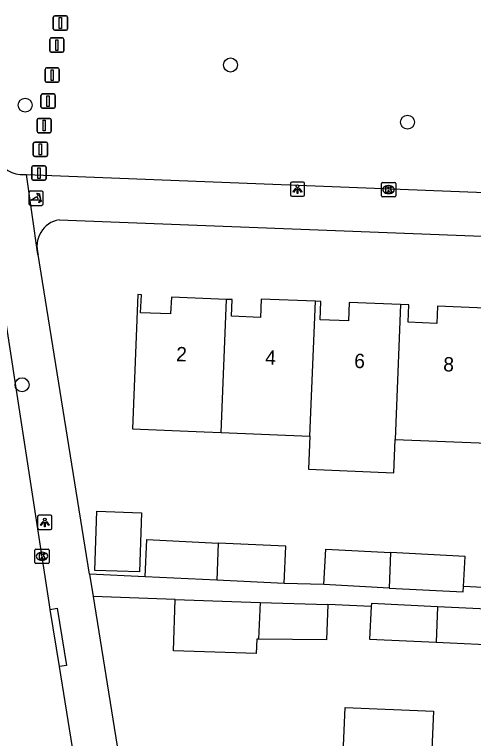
# Model space of a CAD drawing. Extents: x 160077 to 160945, y 386481 to 387498.
# Drawn here: x 160706.1 to 160738.2, y 387102 to 387152.5 of the extents above; entities that cross this region are included whole.
import ezdxf

# ---------------------------------------------------------------- set-up
doc = ezdxf.new("R2010")
doc.units = 0
for name, color, linetype in [('IMGEO_Afsluitpaal', 7, 'Continuous'), ('IMGEO_Boom', 7, 'Continuous'), ('IMGEO_Kolk', 7, 'Continuous'), ('IMGEO_Lichtpunt', 7, 'Continuous'), ('IMGEO_Pand', 7, 'Continuous'), ('IMGEO_Pand_nummerreeks', 7, 'Continuous'), ('IMGEO_Poller', 7, 'Continuous'), ('IMGEO_Rijbaan_lokaal_open', 7, 'Continuous'), ('IMGEO_Voetpad_open', 7, 'Continuous')]:
    doc.layers.add(name, color=color, linetype=linetype)

msp = doc.modelspace()

# ---------------------------------------------------------------- linework, layer by layer
at = {"layer": 'IMGEO_Afsluitpaal'}
for p, q in [((160708.948, 387152.424), (160709.738, 387152.424)), ((160709.738, 387152.424), (160708.948, 387152.424)), ((160708.848, 387151.524), (160708.848, 387152.324)), ((160708.848, 387152.324), (160708.848, 387151.524)), ((160709.838, 387152.324), (160709.838, 387151.524)), ((160709.838, 387151.524), (160709.838, 387152.324)), ((160709.738, 387151.424), (160708.948, 387151.424)), ((160708.948, 387151.424), (160709.738, 387151.424)), ((160708.704, 387150.884), (160709.494, 387150.884)), ((160709.494, 387150.884), (160708.704, 387150.884)), ((160708.604, 387149.984), (160708.604, 387150.784)), ((160708.604, 387150.784), (160708.604, 387149.984)), ((160709.594, 387150.784), (160709.594, 387149.984)), ((160709.594, 387149.984), (160709.594, 387150.784)), ((160709.494, 387149.884), (160708.704, 387149.884)), ((160708.704, 387149.884), (160709.494, 387149.884)), ((160708.273, 387147.89), (160708.273, 387148.69)), ((160708.273, 387148.69), (160708.273, 387147.89)), ((160708.373, 387148.79), (160709.163, 387148.79)), ((160709.163, 387148.79), (160708.373, 387148.79)), ((160709.263, 387148.69), (160709.263, 387147.89)), ((160709.263, 387147.89), (160709.263, 387148.69)), ((160709.163, 387147.79), (160708.373, 387147.79)), ((160708.373, 387147.79), (160709.163, 387147.79)), ((160707.985, 387146.072), (160707.985, 387146.872)), ((160707.985, 387146.872), (160707.985, 387146.072)), ((160708.085, 387146.972), (160708.875, 387146.972)), ((160708.875, 387146.972), (160708.085, 387146.972)), ((160708.975, 387146.872), (160708.975, 387146.072)), ((160708.975, 387146.072), (160708.975, 387146.872)), ((160708.875, 387145.972), (160708.085, 387145.972)), ((160708.085, 387145.972), (160708.875, 387145.972)), ((160707.715, 387144.364), (160707.715, 387145.164)), ((160707.715, 387145.164), (160707.715, 387144.364)), ((160707.815, 387145.264), (160708.605, 387145.264)), ((160708.605, 387145.264), (160707.815, 387145.264)), ((160708.705, 387145.164), (160708.705, 387144.364)), ((160708.705, 387144.364), (160708.705, 387145.164)), ((160708.605, 387144.264), (160707.815, 387144.264)), ((160707.815, 387144.264), (160708.605, 387144.264)), ((160707.452, 387142.704), (160707.452, 387143.504)), ((160707.452, 387143.504), (160707.452, 387142.704)), ((160707.552, 387143.604), (160708.342, 387143.604)), ((160708.342, 387143.604), (160707.552, 387143.604)), ((160708.442, 387143.504), (160708.442, 387142.704)), ((160708.442, 387142.704), (160708.442, 387143.504)), ((160708.342, 387142.604), (160707.552, 387142.604)), ((160707.552, 387142.604), (160708.342, 387142.604)), ((160707.355, 387141.05), (160707.355, 387141.85)), ((160707.355, 387141.85), (160707.355, 387141.05)), ((160707.455, 387141.95), (160708.245, 387141.95)), ((160708.245, 387141.95), (160707.455, 387141.95)), ((160708.345, 387141.85), (160708.345, 387141.05)), ((160708.345, 387141.05), (160708.345, 387141.85)), ((160708.245, 387140.95), (160707.455, 387140.95)), ((160707.455, 387140.95), (160708.245, 387140.95))]:
    msp.add_line(p, q, dxfattribs=at)
for points in [[(160709.268, 387152.299), (160709.418, 387152.299), (160709.418, 387151.549), (160709.268, 387151.549), (160709.268, 387152.299)], [(160709.024, 387150.759), (160709.174, 387150.759), (160709.174, 387150.009), (160709.024, 387150.009), (160709.024, 387150.759)], [(160708.693, 387148.665), (160708.843, 387148.665), (160708.843, 387147.915), (160708.693, 387147.915), (160708.693, 387148.665)], [(160708.405, 387146.847), (160708.555, 387146.847), (160708.555, 387146.097), (160708.405, 387146.097), (160708.405, 387146.847)], [(160708.135, 387145.139), (160708.285, 387145.139), (160708.285, 387144.389), (160708.135, 387144.389), (160708.135, 387145.139)], [(160707.872, 387143.479), (160708.022, 387143.479), (160708.022, 387142.729), (160707.872, 387142.729), (160707.872, 387143.479)], [(160707.775, 387141.825), (160707.925, 387141.825), (160707.925, 387141.075), (160707.775, 387141.075), (160707.775, 387141.825)]]:
    msp.add_lwpolyline(points, dxfattribs=at)
for centre, start, end in [((160708.948, 387152.324), 90, 180), ((160708.948, 387152.324), 90, 180), ((160709.738, 387152.324), 0, 90), ((160709.738, 387152.324), 360, 90), ((160708.948, 387151.524), 180, 270), ((160708.948, 387151.524), 180, 270), ((160709.738, 387151.524), 270, 0), ((160709.738, 387151.524), 270, 0), ((160708.704, 387150.784), 90, 180), ((160708.704, 387150.784), 90, 180), ((160709.494, 387150.784), 0, 90), ((160709.494, 387150.784), 360, 90), ((160708.704, 387149.984), 180, 270), ((160708.704, 387149.984), 180, 270), ((160709.494, 387149.984), 270, 0), ((160709.494, 387149.984), 270, 0), ((160708.373, 387148.69), 90, 180), ((160708.373, 387148.69), 90, 180), ((160709.163, 387148.69), 0, 90), ((160709.163, 387148.69), 360, 90), ((160708.373, 387147.89), 180, 270), ((160708.373, 387147.89), 180, 270), ((160709.163, 387147.89), 270, 0), ((160709.163, 387147.89), 270, 0), ((160708.085, 387146.872), 90, 180), ((160708.085, 387146.872), 90, 180), ((160708.875, 387146.872), 0, 90), ((160708.875, 387146.872), 360, 90), ((160708.085, 387146.072), 180, 270), ((160708.085, 387146.072), 180, 270), ((160708.875, 387146.072), 270, 0), ((160708.875, 387146.072), 270, 0), ((160707.815, 387145.164), 90, 180), ((160707.815, 387145.164), 90, 180), ((160708.605, 387145.164), 0, 90), ((160708.605, 387145.164), 360, 90), ((160707.815, 387144.364), 180, 270), ((160707.815, 387144.364), 180, 270), ((160708.605, 387144.364), 270, 0), ((160708.605, 387144.364), 270, 0), ((160707.552, 387143.504), 90, 180), ((160707.552, 387143.504), 90, 180), ((160708.342, 387143.504), 0, 90), ((160708.342, 387143.504), 360, 90), ((160707.552, 387142.704), 180, 270), ((160707.552, 387142.704), 180, 270), ((160708.342, 387142.704), 270, 0), ((160708.342, 387142.704), 270, 0), ((160707.455, 387141.85), 90, 180), ((160707.455, 387141.85), 90, 180), ((160708.245, 387141.85), 0, 90), ((160708.245, 387141.85), 360, 90), ((160707.455, 387141.05), 180, 270), ((160707.455, 387141.05), 180, 270), ((160708.245, 387141.05), 270, 0), ((160708.245, 387141.05), 270, 0)]:
    msp.add_arc(centre, 0.1, start, end, dxfattribs=at)
at = {"layer": 'IMGEO_Boom'}
for centre in [(160721.207, 387148.993), (160706.889, 387146.188), (160733.555, 387145.001), (160706.667, 387126.672)]:
    msp.add_circle(centre, 0.489, dxfattribs=at)
at = {"layer": 'IMGEO_Kolk'}
for p, q in [((160731.809, 387140.792), (160732.661, 387140.792)), ((160731.734, 387139.866), (160731.734, 387140.718)), ((160732.222, 387140.572), (160732.247, 387140.572)), ((160732.735, 387140.718), (160732.735, 387139.866)), ((160732.661, 387139.792), (160731.809, 387139.792)), ((160732.245, 387140.012), (160732.22, 387140.012)), ((160707.56, 387114.276), (160707.56, 387115.128)), ((160707.635, 387115.202), (160708.487, 387115.202)), ((160708.048, 387114.982), (160708.073, 387114.982)), ((160708.561, 387115.128), (160708.561, 387114.276)), ((160708.487, 387114.202), (160707.635, 387114.202)), ((160708.071, 387114.422), (160708.046, 387114.422))]:
    msp.add_line(p, q, dxfattribs=at)
for points in [[(160731.809, 387140.792), (160732.661, 387140.792)], [(160731.734, 387139.866), (160731.734, 387140.718)], [(160732.055, 387140.492), (160732.178, 387140.492), (160732.178, 387140.341), (160732.308, 387140.492), (160732.472, 387140.492), (160732.326, 387140.341), (160732.479, 387140.092), (160732.327, 387140.092), (160732.242, 387140.256), (160732.178, 387140.189), (160732.178, 387140.092), (160732.055, 387140.092), (160732.055, 387140.492)], [(160732.735, 387140.718), (160732.735, 387139.866)], [(160732.661, 387139.792), (160731.809, 387139.792)], [(160707.56, 387114.276), (160707.56, 387115.128)], [(160707.635, 387115.202), (160708.487, 387115.202)], [(160708.561, 387115.128), (160708.561, 387114.276)], [(160707.881, 387114.902), (160708.004, 387114.902), (160708.004, 387114.751), (160708.134, 387114.902), (160708.298, 387114.902), (160708.152, 387114.751), (160708.305, 387114.502), (160708.153, 387114.502), (160708.068, 387114.666), (160708.004, 387114.599), (160708.004, 387114.502), (160707.881, 387114.502), (160707.881, 387114.902)], [(160708.487, 387114.202), (160707.635, 387114.202)]]:
    msp.add_lwpolyline(points, dxfattribs=at)
for centre, start, end in [((160731.811, 387140.716), 91.552, 178.448), ((160731.811, 387140.716), 91.552, 178.448), ((160732.659, 387140.716), 1.552, 88.448), ((160732.659, 387140.716), 1.552, 88.448), ((160731.811, 387139.868), 181.552, 268.448), ((160731.811, 387139.868), 181.552, 268.448), ((160732.659, 387139.868), 271.552, 358.448), ((160732.659, 387139.868), 271.552, 358.448), ((160707.637, 387115.126), 91.552, 178.448), ((160707.637, 387115.126), 91.552, 178.448), ((160708.485, 387115.126), 1.552, 88.448), ((160708.485, 387115.126), 1.552, 88.448), ((160707.637, 387114.278), 181.552, 268.448), ((160707.637, 387114.278), 181.552, 268.448), ((160708.485, 387114.278), 271.552, 358.448), ((160708.485, 387114.278), 271.552, 358.448)]:
    msp.add_arc(centre, 0.0765, start, end, dxfattribs=at)
for centre, major_axis, ratio, start_param, end_param in [((160732.221, 387140.292), (-0.387, 0.002), 0.722429, 4.712389, 7.853982), ((160732.246, 387140.292), (-0.39, 0.002), 0.717154, 1.570796, 4.712389), ((160708.047, 387114.702), (-0.387, 0.002), 0.722429, 4.712389, 7.853982), ((160708.072, 387114.702), (-0.39, 0.002), 0.717154, 1.570796, 4.712389)]:
    msp.add_ellipse(centre, major_axis=major_axis, ratio=ratio, start_param=start_param, end_param=end_param, dxfattribs=at)
at = {"layer": 'IMGEO_Lichtpunt'}
for p, q in [((160726.288, 387140.824), (160725.48, 387140.824)), ((160726.288, 387140.824), (160725.48, 387140.824)), ((160725.386, 387140.729), (160725.386, 387139.922)), ((160725.386, 387140.729), (160725.386, 387139.922)), ((160726.382, 387139.922), (160726.382, 387140.729)), ((160726.382, 387139.922), (160726.382, 387140.729)), ((160725.48, 387139.828), (160726.288, 387139.828)), ((160725.48, 387139.828), (160726.288, 387139.828)), ((160708.66, 387117.566), (160707.852, 387117.566)), ((160708.66, 387117.566), (160707.852, 387117.566)), ((160707.758, 387117.471), (160707.758, 387116.664)), ((160707.758, 387117.471), (160707.758, 387116.664)), ((160708.754, 387116.664), (160708.754, 387117.471)), ((160708.754, 387116.664), (160708.754, 387117.471)), ((160707.852, 387116.57), (160708.66, 387116.57)), ((160707.852, 387116.57), (160708.66, 387116.57))]:
    msp.add_line(p, q, dxfattribs=at)
for points in [[(160725.76, 387140.393), (160725.799, 387140.365), (160725.611, 387140.103), (160725.573, 387140.13), (160725.76, 387140.393)], [(160725.862, 387140.345), (160725.909, 387140.345), (160725.909, 387140.023), (160725.862, 387140.023), (160725.862, 387140.345)], [(160725.972, 387140.365), (160726.01, 387140.392), (160726.197, 387140.13), (160726.158, 387140.102), (160725.972, 387140.365)], [(160708.132, 387117.135), (160708.171, 387117.107), (160707.983, 387116.845), (160707.945, 387116.872), (160708.132, 387117.135)], [(160708.234, 387117.087), (160708.281, 387117.087), (160708.281, 387116.765), (160708.234, 387116.765), (160708.234, 387117.087)], [(160708.344, 387117.107), (160708.382, 387117.134), (160708.569, 387116.872), (160708.53, 387116.844), (160708.344, 387117.107)]]:
    msp.add_lwpolyline(points, dxfattribs=at)
for centre in [(160725.885, 387140.527), (160708.257, 387117.269)]:
    msp.add_circle(centre, 0.0994, dxfattribs=at)
for centre, start, end in [((160725.48, 387140.729), 90, 180), ((160725.48, 387140.729), 90, 180), ((160726.288, 387140.729), 0, 90), ((160726.288, 387140.729), 0, 90), ((160725.48, 387139.922), 180, 270), ((160725.48, 387139.922), 180, 270), ((160726.288, 387139.922), 270, 0), ((160726.288, 387139.922), 270, 360), ((160707.852, 387117.471), 90, 180), ((160707.852, 387117.471), 90, 180), ((160708.66, 387117.471), 0, 90), ((160708.66, 387117.471), 0, 90), ((160707.852, 387116.664), 180, 270), ((160707.852, 387116.664), 180, 270), ((160708.66, 387116.664), 270, 0), ((160708.66, 387116.664), 270, 360)]:
    msp.add_arc(centre, 0.0946, start, end, dxfattribs=at)
at = {"layer": 'IMGEO_Pand'}
for points in [[(160720.931, 387132.635), (160717.083, 387132.792), (160717.035, 387131.612), (160714.943, 387131.697), (160714.994, 387132.957), (160714.753, 387132.967), (160714.372, 387123.589), (160719.368, 387123.386), (160720.55, 387123.338)], [(160720.55, 387123.338), (160720.931, 387132.635)], [(160727.129, 387132.497), (160723.348, 387132.65), (160723.296, 387131.378), (160721.289, 387131.459), (160721.336, 387132.619), (160720.931, 387132.635)], [(160726.743, 387123.087), (160727.129, 387132.497)], [(160733.076, 387132.273), (160729.488, 387132.419), (160729.436, 387131.134), (160727.463, 387131.214), (160727.514, 387132.481), (160727.129, 387132.497)], [(160733.076, 387132.273), (160732.689, 387122.845)], [(160739.519, 387131.993), (160735.655, 387132.149), (160735.607, 387130.958), (160733.6, 387131.039), (160733.649, 387132.25), (160733.076, 387132.273)], [(160720.55, 387123.338), (160726.743, 387123.087)], [(160726.743, 387123.087), (160726.648, 387120.772), (160732.594, 387120.53), (160732.689, 387122.845)], [(160732.689, 387122.845), (160739.133, 387122.584)], [(160715.006, 387117.735), (160714.867, 387113.606), (160711.737, 387113.711), (160711.876, 387117.84), (160715.006, 387117.735)], [(160715.256, 387113.273), (160715.38, 387115.864), (160720.353, 387115.626)], [(160720.353, 387115.626), (160720.246, 387113.035)], [(160724.945, 387112.811), (160725.069, 387115.4), (160720.353, 387115.626)], [(160727.719, 387112.723), (160727.851, 387115.2), (160732.368, 387114.96)], [(160732.368, 387114.96), (160732.267, 387112.482)], [(160737.465, 387112.587), (160737.577, 387114.683), (160732.368, 387114.96)], [(160720.246, 387113.035), (160715.256, 387113.273)], [(160724.945, 387112.811), (160720.246, 387113.035)], [(160732.267, 387112.482), (160727.719, 387112.723)], [(160732.267, 387112.482), (160737.445, 387112.207), (160737.465, 387112.587)], [(160723.171, 387108.905), (160723.039, 387108.906), (160723.004, 387107.906), (160717.227, 387108.102), (160717.35, 387111.687)], [(160717.35, 387111.687), (160723.283, 387111.485)], [(160723.283, 387111.485), (160723.171, 387108.905)], [(160723.283, 387111.485), (160727.994, 387111.325)], [(160727.994, 387111.325), (160727.911, 387108.877), (160723.171, 387108.905)], [(160731.024, 387111.184), (160730.917, 387108.922), (160735.559, 387108.702)], [(160735.659, 387111.18), (160731.034, 387111.399), (160731.024, 387111.184)], [(160735.659, 387111.18), (160735.559, 387108.702)], [(160740.576, 387110.736), (160740.586, 387110.946), (160735.659, 387111.18)], [(160735.559, 387108.702), (160740.468, 387108.469), (160740.576, 387110.736)], [(160729.066, 387100.929), (160729.205, 387104.135), (160735.376, 387103.887), (160735.237, 387100.681)]]:
    msp.add_lwpolyline(points, dxfattribs=at)
at = {"layer": 'IMGEO_Poller'}
for p, q in [((160707.15, 387140.099), (160707.15, 387139.292)), ((160707.15, 387140.099), (160707.15, 387139.292)), ((160708.052, 387140.194), (160707.244, 387140.194)), ((160708.052, 387140.194), (160707.244, 387140.194)), ((160708.146, 387139.292), (160708.146, 387140.099)), ((160708.146, 387139.292), (160708.146, 387140.099)), ((160707.244, 387139.197), (160708.052, 387139.197)), ((160707.244, 387139.197), (160708.052, 387139.197))]:
    msp.add_line(p, q, dxfattribs=at)
for points in [[(160707.785, 387139.55), (160707.272, 387139.55), (160707.702, 387139.825)], [(160707.829, 387139.923), (160707.817, 387139.85), (160707.692, 387140.055)], [(160707.692, 387140.055), (160707.923, 387139.989), (160707.852, 387139.957)], [(160707.845, 387139.378), (160707.911, 387139.609), (160707.941, 387139.541)], [(160707.977, 387139.514), (160708.049, 387139.503), (160707.845, 387139.378)]]:
    msp.add_lwpolyline(points, dxfattribs=at)
for centre, radius, start, end in [((160707.244, 387140.099), 0.0946, 90, 180), ((160707.244, 387140.099), 0.0946, 90, 180), ((160707.457, 387139.6), 0.332, 351.3247, 42.4854), ((160707.471, 387139.61), 0.476, 351.7527, 41.1691), ((160707.471, 387139.61), 0.516, 349.3569, 42.2912), ((160708.052, 387140.099), 0.0946, 0, 90), ((160708.052, 387140.099), 0.0946, 0, 90), ((160707.244, 387139.292), 0.0946, 180, 270), ((160707.244, 387139.292), 0.0946, 180, 270), ((160708.052, 387139.292), 0.0946, 270, 0), ((160708.052, 387139.292), 0.0946, 270, 0)]:
    msp.add_arc(centre, radius, start, end, dxfattribs=at)
at = {"layer": 'IMGEO_Rijbaan_lokaal_open'}
for points in [[(160708.636, 387110.99), (160708.56, 387111.463), (160703.49, 387144.296), (160697.4, 387182.692)], [(160709.278, 387106.996), (160708.636, 387110.99)], [(160711.396, 387093.824), (160709.278, 387106.996)]]:
    msp.add_lwpolyline(points, dxfattribs=at)
at = {"layer": 'IMGEO_Voetpad_open'}
for points in [[(160706.543, 387141.358), (160706.968, 387141.341)], [(160706.968, 387141.341), (160753.758, 387139.506)], [(160707.799, 387135.766), (160707.759, 387135.771), (160706.968, 387141.341)], [(160709.25, 387138.194), (160756.821, 387136.347)], [(160711.375, 387113.458), (160707.799, 387135.766)], [(160715.256, 387113.273), (160711.375, 387113.458)], [(160711.375, 387113.458), (160711.628, 387111.882)], [(160727.719, 387112.723), (160724.945, 387112.811)], [(160740.204, 387112.441), (160737.465, 387112.587)], [(160717.35, 387111.687), (160711.628, 387111.882)], [(160711.628, 387111.882), (160715.161, 387089.838)], [(160708.636, 387110.99), (160709.129, 387111.068), (160709.771, 387107.074), (160709.278, 387106.996)], [(160731.024, 387111.184), (160727.994, 387111.325)]]:
    msp.add_lwpolyline(points, dxfattribs=at)
for centre, radius, start, end in [((160706.612, 387143.114), 1.757, 188.896, 267.7516), ((160709.59, 387136.343), 1.882, 100.4094, 197.8646)]:
    msp.add_arc(centre, radius, start, end, dxfattribs=at)

# ---------------------------------------------------------------- texts
at = {"layer": 'IMGEO_Pand_nummerreeks'}
for s, rotation, p in [('2', 357.8253, (160717.404, 387128.322)), ('4', 357.8253, (160723.615, 387128.086)), ('6', 357.8228, (160729.825, 387127.85)), ('8', 357.8253, (160736.037, 387127.615))]:
    msp.add_text(s, height=1, rotation=rotation, dxfattribs=at).set_placement(p)

doc.saveas('drawing.dxf')
